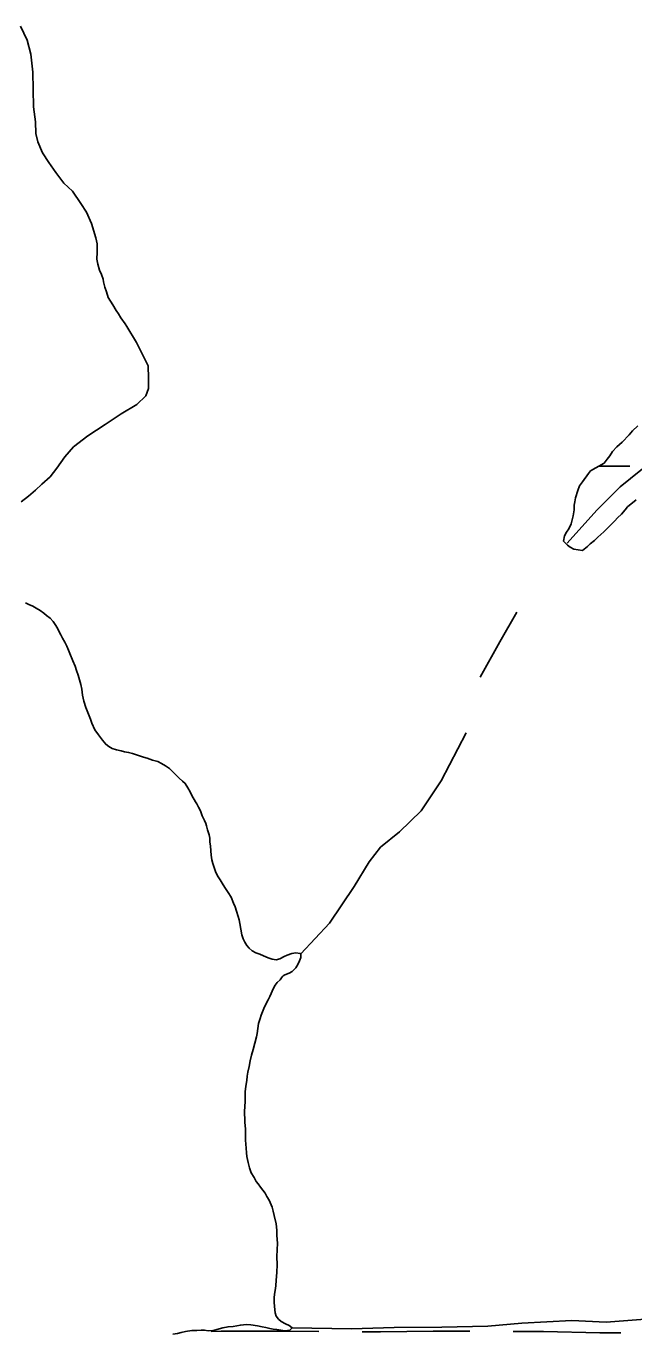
# Model space of a CAD drawing. Extents: x 3177185 to 3215018, y 812988 to 838321.
# Drawn here: x 3193420 to 3193984, y 824566 to 825779 of the extents above; entities that cross this region are included whole.
import ezdxf

# ---------------------------------------------------------------- set-up
doc = ezdxf.new("R2010")
doc.units = 0
for name, color, linetype in [('V-ROAD-CNTR', 7, 'Continuous'), ('V-TOPO-SHOR', 7, 'Continuous'), ('V-WETL-SWMP', 7, 'Continuous')]:
    doc.layers.add(name, color=color, linetype=linetype)

msp = doc.modelspace()

# ---------------------------------------------------------------- linework, layer by layer
at = {"layer": 'V-ROAD-CNTR'}
for points in [[(3193591.7, 824568.6), (3193600.9, 824569.1), (3193630.8, 824568.8), (3193665.1, 824569.1), (3193691.7, 824568.5)], [(3193731.7, 824568.2), (3193748.7, 824568.2), (3193797.7, 824568.8), (3193831.7, 824568.8)], [(3193871.7, 824568.7), (3193899.9, 824568.5), (3193952, 824567.5), (3193971.7, 824567.3)]]:
    msp.add_lwpolyline(points, dxfattribs=at)
at = {"layer": 'V-TOPO-SHOR'}
for points in [[(3193414.9, 825779.5), (3193421.1, 825766.4), (3193424.5, 825753.4), (3193426.4, 825736.7), (3193427, 825704.5), (3193428.9, 825690.7), (3193429.1, 825679.8), (3193431, 825672), (3193435.5, 825661.8), (3193441.4, 825653), (3193447.8, 825643.6), (3193455.3, 825633.8), (3193463.1, 825626.3), (3193470.9, 825614.8), (3193476.2, 825606.8), (3193480.7, 825596.4), (3193484.9, 825583.2), (3193486.1, 825577.5), (3193486, 825569.7), (3193485.9, 825563.4), (3193486.7, 825558.7), (3193488.3, 825553.1), (3193490.1, 825549.2), (3193491.7, 825544.8), (3193492, 825542.4), (3193493.3, 825537.2), (3193494.6, 825533.1), (3193496.4, 825527.9), (3193498.3, 825524.5), (3193500.6, 825521.1), (3193503.8, 825515.7), (3193505.8, 825512.6), (3193508, 825508.9), (3193511.9, 825503.2), (3193513.5, 825500.9), (3193522.6, 825486.1), (3193533.5, 825464.3), (3193533.8, 825453), (3193533.6, 825443.2), (3193531.3, 825436.4), (3193522.8, 825428.6), (3193508.4, 825420), (3193493.5, 825410.1), (3193477.3, 825399.3), (3193464.3, 825389.2), (3193456.1, 825380), (3193448.6, 825369.4), (3193442.6, 825361.5), (3193434.9, 825354.5), (3193428.8, 825349), (3193422.3, 825343.5), (3193415.6, 825338.3)], [(3193921.7, 825300), (3193949.2, 825330.4), (3193970.9, 825352.2), (3194001.2, 825376.7), (3194025.5, 825392.6), (3194055.8, 825414.7), (3194079.2, 825435.2), (3194104.4, 825461.4), (3194130, 825488.8), (3194147.3, 825511.2), (3194161.8, 825537.2), (3194175.1, 825565.1), (3194191.3, 825593.6), (3194209.9, 825618.3), (3194232.9, 825643.6)], [(3193591.1, 825018.7), (3193590.6, 825022.8), (3193590.5, 825026.2), (3193589.8, 825029.3), (3193588.5, 825034), (3193587.6, 825037.7), (3193586.9, 825039.7), (3193585.6, 825042.7), (3193583.5, 825047.1), (3193581.9, 825051.5), (3193580.1, 825055.1), (3193578.5, 825058.2), (3193577.2, 825059.8), (3193574, 825065.8), (3193572.4, 825069.1), (3193570.1, 825073), (3193567.8, 825077.1), (3193565.2, 825079), (3193562.2, 825081.8), (3193559.4, 825084.6), (3193556.6, 825087.5), (3193553.1, 825090.9), (3193549.5, 825093.3), (3193545.8, 825095.6), (3193542.4, 825097.3), (3193537.3, 825098.7), (3193532.3, 825100.4), (3193528.9, 825101.5), (3193525.3, 825102.7), (3193521.7, 825104), (3193518.8, 825104.9), (3193515.2, 825105.8), (3193511.3, 825106.4), (3193508.3, 825107.1), (3193504, 825108.2), (3193500.1, 825109.5), (3193496.9, 825111.3), (3193494.1, 825113.4), (3193491.1, 825117.2), (3193487.2, 825122.2), (3193483.9, 825126.6), (3193481, 825133), (3193479.9, 825136.5), (3193477.5, 825142.9), (3193475.5, 825147.6), (3193473.6, 825153.3), (3193472.6, 825159), (3193471.8, 825164.3), (3193470.8, 825168.7), (3193468.6, 825177.5), (3193467, 825181.7), (3193465.7, 825185.8), (3193463.4, 825190.8), (3193460.7, 825197.5), (3193459.4, 825200.6), (3193457.9, 825204.3), (3193456, 825208.2), (3193454, 825211.8), (3193452.4, 825214.7), (3193450.6, 825218.3), (3193449.2, 825221.1), (3193447.2, 825224.3), (3193445.3, 825227.3), (3193442.4, 825230.2), (3193439.1, 825232.8), (3193436.8, 825235.1), (3193433.4, 825237.5), (3193429.5, 825239.6), (3193426.5, 825241.3), (3193422.7, 825243.1), (3193419.6, 825244.5)], [(3193841.2, 825175.7), (3193859.5, 825208.3), (3193875.1, 825235.9)], [(3193674.8, 824918.9), (3193701.4, 824947.5), (3193724.4, 824981.4), (3193738.4, 825004.4), (3193748.9, 825018), (3193766.5, 825032.1), (3193786.6, 825051.5), (3193805.1, 825079.4), (3193828.1, 825123.8)], [(3193652.8, 824657.7), (3193652.7, 824662.6), (3193651.9, 824668.4), (3193650.3, 824676.1), (3193649.3, 824680.3), (3193648.2, 824684), (3193645.6, 824690.5), (3193643.5, 824693.9), (3193641.7, 824697), (3193637.6, 824702.4), (3193635.4, 824705.5), (3193633.6, 824707.9), (3193631.5, 824711.5), (3193628.9, 824715.9), (3193627.4, 824720.6), (3193626, 824725.3), (3193624.9, 824731), (3193624.5, 824734.3), (3193624.1, 824738.7), (3193623.6, 824746.1), (3193623.6, 824750.4), (3193623.6, 824756.2), (3193623, 824762.9), (3193623, 824766.6), (3193622.7, 824770), (3193622.8, 824773.1), (3193623, 824776.9), (3193623.2, 824782.2), (3193623.2, 824786.6), (3193623.4, 824790.8), (3193623.9, 824796.3), (3193624.7, 824801.4), (3193625.3, 824805.6), (3193625.8, 824809.3), (3193627, 824814.5), (3193628, 824819.6), (3193629.1, 824825.1), (3193630.6, 824830.3), (3193633.7, 824842), (3193634.3, 824845.2), (3193635, 824849.8), (3193635.8, 824854.2), (3193637, 824858.1), (3193637.1, 824859), (3193638.1, 824862.1), (3193639.4, 824865.1), (3193640.6, 824868.1), (3193642, 824871.7), (3193644.5, 824876.4), (3193646.1, 824879.5), (3193647.4, 824882.3), (3193649.4, 824886.5), (3193651.2, 824889.9), (3193653, 824892.3), (3193655.6, 824894.9), (3193657.5, 824897.5), (3193658.5, 824898.5), (3193660, 824899.5), (3193664.2, 824900.9), (3193666.8, 824902.5), (3193670.2, 824906.1), (3193672.2, 824909), (3193673.8, 824912.4), (3193674.9, 824915.5), (3193674.8, 824918.9), (3193674.3, 824919.3), (3193670.2, 824919.8), (3193666.5, 824919.4), (3193662.1, 824917.8), (3193659.3, 824916.4), (3193655.4, 824914.3), (3193651.9, 824913.4), (3193648.3, 824913.9), (3193644.5, 824915.2), (3193640.3, 824917), (3193636.9, 824918.5), (3193633.2, 824920), (3193629.8, 824921.8), (3193626.9, 824924.2), (3193624.9, 824926.8), (3193623.1, 824929.7), (3193621.5, 824933), (3193620.2, 824936.7), (3193619.2, 824941.9), (3193618.3, 824947), (3193617.6, 824950.4), (3193616.7, 824953.6), (3193615.2, 824958.5), (3193613.9, 824962.6), (3193612.5, 824966), (3193610.2, 824971.4), (3193607.5, 824975.9), (3193605, 824979.7), (3193602.8, 824983.1), (3193600, 824987.6), (3193597.7, 824991.4), (3193595.8, 824995.3), (3193593.4, 825002.6), (3193592.4, 825006), (3193591.8, 825010.4), (3193591.1, 825018.7)], [(3193556.2, 824566.2), (3193560.7, 824566.9), (3193564, 824567.7), (3193567.9, 824568.5), (3193574, 824569.6), (3193578.6, 824569.6), (3193582.5, 824569.9), (3193585.6, 824569.8), (3193589.1, 824569.4), (3193593.4, 824569.7), (3193596.9, 824570.4), (3193602.5, 824572), (3193607.5, 824573), (3193612.2, 824573.4), (3193615.5, 824573.9), (3193618.9, 824574.6), (3193624.4, 824575.2), (3193628.6, 824574.7), (3193634.6, 824573.9), (3193639, 824573.1), (3193642.4, 824572.4), (3193646.3, 824571.3), (3193649.4, 824570.8), (3193652.7, 824570.4), (3193656.4, 824569.8), (3193660.3, 824569.4), (3193664.7, 824569.8), (3193667, 824571.9), (3193664.2, 824574.3), (3193660.6, 824575.9), (3193656.8, 824577.9), (3193654.3, 824580.2), (3193652.1, 824582.8), (3193651.2, 824586), (3193650.4, 824591.9), (3193650.3, 824595.8), (3193650.1, 824599.9), (3193650.5, 824603.3), (3193651.1, 824606.8), (3193651.8, 824610.9), (3193652.1, 824616.3), (3193652.3, 824619.5), (3193652.5, 824623.7), (3193653, 824630.4), (3193652.8, 824638.2), (3193653, 824644.5), (3193653.2, 824650.7), (3193652.8, 824657.7)], [(3193667, 824571.9), (3193721.8, 824571.2), (3193761.5, 824572.2), (3193805.7, 824572.7), (3193848.3, 824573.7), (3193879.8, 824576.4), (3193926.1, 824578.7), (3193958, 824577.3), (3193994.2, 824580.1), (3194029.3, 824578), (3194063.6, 824576)]]:
    msp.add_lwpolyline(points, dxfattribs=at)
at = {"layer": 'V-WETL-SWMP'}
msp.add_line((3193950.9, 825371.2), (3193979.8, 825371.2), dxfattribs=at)
for points in [[(3193943.4, 825366.9), (3193956.2, 825374.1), (3193958.8, 825377.7), (3193961.3, 825381), (3193963.9, 825385), (3193968, 825389.3), (3193972.7, 825393.6), (3193979.3, 825400.5), (3193982.3, 825404.1), (3193987.4, 825408.8)], [(3193985.8, 825340), (3193977.7, 825333.5), (3193975.5, 825330.7), (3193972.2, 825326.7), (3193968.5, 825323.4), (3193966, 825320.5), (3193963.4, 825318), (3193960.5, 825315.1), (3193955.7, 825310.4), (3193950.2, 825305.4), (3193947.3, 825302.5), (3193943.2, 825299.2), (3193940.7, 825296.7), (3193935.9, 825293.1), (3193927.9, 825294.3), (3193924.7, 825296.1), (3193922.1, 825297.9), (3193918.5, 825301.6), (3193919.3, 825306.7), (3193921.1, 825310), (3193923.3, 825313.2), (3193925.6, 825317.9), (3193927.4, 825325.2), (3193928.2, 825330.7), (3193928.2, 825335), (3193929, 825338.3), (3193929.4, 825341.9), (3193931.6, 825348.8), (3193933.1, 825353.2), (3193936, 825356.8), (3193941.6, 825364.4), (3193943.4, 825366.9)]]:
    msp.add_lwpolyline(points, dxfattribs=at)

doc.saveas('drawing.dxf')
